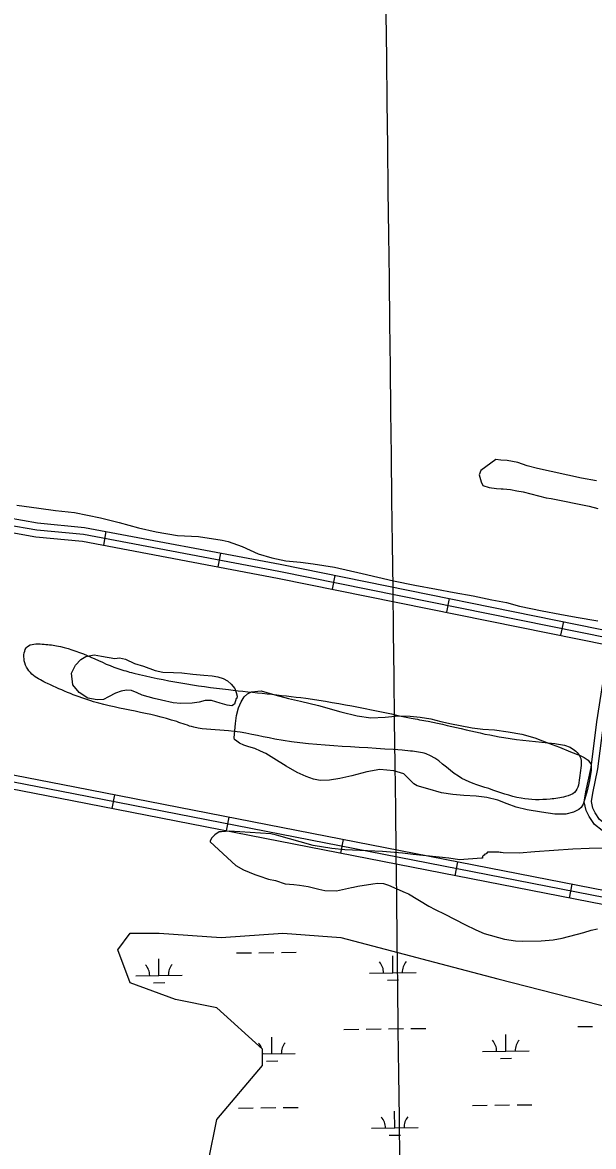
# Model space of a CAD drawing. Extents: x 3683402 to 3721514, y 487807 to 513565.
# Drawn here: x 3713089 to 3714314, y 507671 to 510081 of the extents above; entities that cross this region are included whole.
import ezdxf

# ---------------------------------------------------------------- set-up
doc = ezdxf.new("R2010")
doc.units = 0
for name, color, linetype in [('V-BORW-LINE', 7, 'Continuous'), ('V-GRID-MAJR', 7, 'Continuous'), ('V-ROAD-CNTR', 7, 'Continuous'), ('V-SITE-VEGE', 7, 'Continuous'), ('V-TOPO-SHOR', 7, 'Continuous'), ('V-WETL-SWMP', 7, 'Continuous')]:
    doc.layers.add(name, color=color, linetype=linetype)

msp = doc.modelspace()

# ---------------------------------------------------------------- linework, layer by layer
at = {"layer": 'V-BORW-LINE'}
msp.add_spline([(3713922.8570000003, 508588.9549999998), (3713697.023, 508631.58899999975), (3713530.961, 508650.12099999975), (3713327.863, 508685.7109999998), (3713293.845, 508695.36599999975), (3713228.037, 508723.3849999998), (3713162.662, 508744.1239999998), (3713131.4760000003, 508747.94099999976), (3713099.577, 508742.20099999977), (3713093.222, 508712.17399999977), (3713113.225, 508680.3729999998), (3713143.253, 508663.13099999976), (3713241.9820000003, 508624.21299999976), (3713420.115, 508581.51699999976), (3713456.879, 508569.6569999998), (3713531.1720000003, 508561.97299999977), (3713630.6520000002, 508544.27699999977), (3713922.095, 508518.47999999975), (3713955.251, 508512.49499999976), (3714024.507, 508464.3519999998), (3714089.612, 508437.9229999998), (3714159.139, 508417.24499999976), (3714221.2630000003, 508415.3249999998), (3714254.455, 508421.0039999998), (3714273.792, 508429.67499999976), (3714284.864, 508466.21799999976), (3714285.327, 508506.6829999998), (3714264.146, 508526.5679999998), (3714231.076, 508534.3629999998), (3714122.298, 508547.3179999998), (3713959.61, 508582.2799999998), (3713922.8570000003, 508588.9549999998)], degree=3, dxfattribs=at)
at = {"layer": 'V-GRID-MAJR'}
msp.add_spline([(3714067.22, 493529.221), (3713994.958, 499587.781), (3713922.6720000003, 505648.272), (3713850.387, 511708.776), (3713850.364, 511710.695)], degree=3, dxfattribs=at)
at = {"layer": 'V-ROAD-CNTR'}
for p, q in [((3713268.455424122, 508989.43199498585), (3713262.8924352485, 508959.95205394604)), ((3713514.1189327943, 508943.06808771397), (3713508.554943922, 508913.5881466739)), ((3713759.673441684, 508895.1441835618), (3713753.7294535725, 508865.738242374)), ((3714004.7169515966, 508845.60828263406), (3713998.7719634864, 508816.203341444)), ((3714249.7594615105, 508796.07238170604), (3714243.815473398, 508766.667440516)), ((3713281.6093978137, 508395.19518346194), (3713287.364386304, 508424.63812457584)), ((3713526.9659071, 508347.23827937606), (3713532.72089559, 508376.68122048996)), ((3713772.322416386, 508299.28137528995), (3713778.077404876, 508328.72431640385)), ((3714017.678925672, 508251.32447120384), (3714023.433914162, 508280.767412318)), ((3714263.0364349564, 508203.36756711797), (3714268.790423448, 508232.81050823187))]:
    msp.add_line(p, q, dxfattribs=at)
for points in [[(3713057.0668469, 509019.0619357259), (3713121.89171725, 509007.58295868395), (3713222.3675162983, 508998.1299775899), (3713641.9286771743, 508918.94613595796), (3714416.8641273, 508762.29244926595), (3715333.0562949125, 508584.92780399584), (3716440.74507953, 508367.07823969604), (3717392.3441763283, 508183.0206078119)], [(3713053.812853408, 509004.40496504), (3713119.8777212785, 508992.7059884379), (3713220.269520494, 508983.2610073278), (3713639.051682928, 508904.22416540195), (3714413.952133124, 508747.5774786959), (3715330.183300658, 508570.20583343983), (3716437.873085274, 508352.3552691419)], [(3713050.558859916, 508989.747994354), (3713117.863725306, 508977.82901819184), (3713218.17152469, 508968.392037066), (3713636.174688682, 508889.50219484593), (3714347.4892660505, 508745.7084824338)], [(3714604.92375118, 508151.8376701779), (3714576.2568085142, 508225.2815232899), (3714569.1628227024, 508239.61749461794), (3714556.5128480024, 508257.06945971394), (3714544.996871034, 508271.09743165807), (3714529.342902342, 508285.322403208), (3714506.605947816, 508297.8113782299), (3714486.911987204, 508308.85835613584), (3714363.8462333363, 508348.4152770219), (3714352.7492555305, 508354.90626404), (3714341.122278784, 508361.16225152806), (3714327.3643063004, 508371.66823051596), (3714318.188324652, 508385.8442021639), (3714312.9663350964, 508395.94318196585), (3714309.751341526, 508410.09515366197), (3714312.69433564, 508428.36011713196), (3714323.9993130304, 508480.7050124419), (3714336.473288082, 508579.3958150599), (3714364.5422319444, 508757.56545871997)], [(3714581.034798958, 508171.78763027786), (3714562.521835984, 508219.2165354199), (3714556.2778484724, 508231.83451018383), (3714544.6328717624, 508247.9004780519), (3714534.097892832, 508260.73345238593), (3714520.5669198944, 508273.0284277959), (3714499.3259623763, 508284.69640445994), (3714480.8879992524, 508295.0393837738), (3714357.691245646, 508334.6383045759), (3714345.406270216, 508341.82329020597), (3714332.9652950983, 508348.5172768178), (3714316.1883286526, 508361.329251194), (3714305.19935063, 508378.3062172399), (3714298.763363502, 508390.754192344), (3714294.47937207, 508409.609154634), (3714297.9483651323, 508431.13811157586), (3714309.1993426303, 508483.2340073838), (3714321.6203177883, 508581.503810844), (3714347.4892660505, 508745.7084824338)], [(3714581.034798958, 508171.78763027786), (3714470.887019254, 508193.3085872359), (3713201.572557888, 508441.407091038), (3712189.5075820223, 508637.902698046)], [(3717079.3758022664, 507265.1434435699), (3716620.6447197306, 507684.70960443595), (3716588.696783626, 507709.83255418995), (3716555.453850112, 507730.91251202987), (3716527.7789054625, 507745.048483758), (3716499.4769620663, 507755.424463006), (3716375.6862096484, 507783.4124070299), (3715340.4002802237, 507992.857988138), (3714465.1310307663, 508163.86664611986), (3713195.8345693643, 508411.96114993), (3712184.385592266, 508608.33675717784)], [(3717272.472416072, 507108.86075613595), (3716630.355700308, 507696.1555815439), (3716597.3717662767, 507722.0935296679), (3716562.8978352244, 507743.95348594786), (3716533.7938934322, 507758.8194562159), (3716503.72995356, 507769.84143417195), (3716378.8282033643, 507798.0803776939), (3715343.325274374, 508007.569958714), (3714468.0090250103, 508178.58761667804), (3713198.7035636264, 508426.6841204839), (3712186.946587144, 508623.119727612)]]:
    msp.add_lwpolyline(points, dxfattribs=at)
at = {"layer": 'V-SITE-VEGE'}
for p, q in [((3714104.9420000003, 509143.32800000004), (3714072.967, 509119.825)), ((3714115.395, 509142.457), (3714104.9420000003, 509143.32800000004)), ((3714128.981, 509141.64), (3714115.395, 509142.457)), ((3714152.032, 509136.80499999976), (3714128.981, 509141.64)), ((3714171.985, 509129.829), (3714152.032, 509136.805)), ((3714072.967, 509119.825), (3714068.948, 509110.36100000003)), ((3714194.007, 509123.931), (3714171.985, 509129.829)), ((3714288.312, 509103.57800000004), (3714194.007, 509123.931)), ((3714068.948, 509110.36100000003), (3714073.3680000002, 509095.8179999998)), ((3714073.3680000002, 509095.8179999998), (3714076.639, 509087.5199999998)), ((3714076.639, 509087.5199999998), (3714090.276, 509083.5689999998)), ((3714320.773, 509097.858), (3714288.312, 509103.57799999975)), ((3714090.276, 509083.569), (3714105.968, 509081.744)), ((3714105.968, 509081.744), (3714116.423, 509080.876)), ((3714116.423, 509080.876), (3714120.599, 509080.94800000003)), ((3714120.599, 509080.94800000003), (3714136.289, 509079.1189999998)), ((3714136.289, 509079.1189999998), (3714149.9080000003, 509076.2149999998)), ((3714149.9080000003, 509076.215), (3714163.515, 509074.353)), ((3714163.515, 509074.353), (3714212.798, 509061.602)), ((3714212.798, 509061.602), (3714223.269, 509059.689)), ((3714223.269, 509059.689), (3714304.978, 509043.303)), ((3714304.978, 509043.303), (3714323.855, 509038.39799999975)), ((3713511.241, 508345.3079999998), (3713501.953, 508338.8899999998)), ((3713516.4590000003, 508345.39400000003), (3713511.241, 508345.308)), ((3713533.142, 508346.717), (3713516.4590000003, 508345.39400000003)), ((3713621.985, 508340.89099999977), (3713533.142, 508346.717)), ((3713634.561, 508337.96799999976), (3713621.985, 508340.89099999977)), ((3713495.7970000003, 508332.52199999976), (3713491.724, 508326.18999999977)), ((3713491.724, 508326.18999999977), (3713491.759, 508324.1009999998)), ((3713491.759, 508324.1009999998), (3713546.9050000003, 508272.8189999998)), ((3713501.953, 508338.8899999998), (3713495.7970000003, 508332.52199999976)), ((3713713.225, 508316.313), (3713634.561, 508337.968)), ((3713753.012, 508309.66899999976), (3713713.225, 508316.3129999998)), ((3713781.2430000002, 508307.006), (3713753.012, 508309.669)), ((3713861.699, 508303.1299999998), (3713781.2430000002, 508307.006)), ((3713904.5640000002, 508299.668), (3713861.699, 508303.1299999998)), ((3713927.579, 508296.91999999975), (3713904.5640000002, 508299.668)), ((3714003.929, 508288.798), (3713927.579, 508296.92)), ((3714077.966, 508294.208), (3714075.914, 508292.087)), ((3714075.914, 508292.087), (3714075.967, 508288.955)), ((3714080.036, 508295.288), (3714077.966, 508294.208)), ((3714081.046, 508297.393), (3714080.036, 508295.288)), ((3714084.159, 508298.489), (3714081.046, 508297.393)), ((3714087.237, 508301.67100000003), (3714084.159, 508298.489)), ((3714111.244, 508302.0729999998), (3714087.237, 508301.67100000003)), ((3714114.3910000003, 508301.08199999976), (3714111.244, 508302.0729999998)), ((3714116.4820000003, 508301.11599999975), (3714114.3910000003, 508301.08199999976)), ((3714120.673, 508300.14199999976), (3714116.4820000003, 508301.11599999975)), ((3714155.134, 508299.673), (3714120.673, 508300.14199999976)), ((3714188.498, 508302.3189999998), (3714155.134, 508299.6729999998)), ((3714269.843, 508307.85000000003), (3714188.498, 508302.319)), ((3714305.312, 508309.4869999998), (3714269.843, 508307.84999999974)), ((3714364.807, 508310.47999999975), (3714305.312, 508309.4869999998)), ((3713546.9050000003, 508272.8189999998), (3713563.762, 508263.7059999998)), ((3714026.96, 508285.007), (3714003.929, 508288.798)), ((3714073.878, 508288.92100000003), (3714026.96, 508285.007)), ((3714075.967, 508288.955), (3714073.878, 508288.92100000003)), ((3713563.762, 508263.706), (3713587.943, 508253.668)), ((3713587.943, 508253.668), (3713596.344, 508250.67599999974)), ((3713596.344, 508250.67599999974), (3713617.342, 508243.7169999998)), ((3713617.342, 508243.717), (3713632.006, 508240.829)), ((3713632.006, 508240.829), (3713653.004, 508233.87200000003)), ((3713653.004, 508233.87200000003), (3713671.825, 508232.09899999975)), ((3713671.825, 508232.099), (3713683.324, 508231.24700000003)), ((3713683.324, 508231.24700000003), (3713702.164, 508228.429)), ((3713702.164, 508228.429), (3713725.231, 508222.54899999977)), ((3713725.231, 508222.54899999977), (3713737.807, 508219.62599999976)), ((3713737.807, 508219.626), (3713762.877, 508219.00200000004)), ((3713762.877, 508219.00200000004), (3713795.129, 508225.803)), ((3713795.129, 508225.803), (3713799.284, 508226.917)), ((3713799.284, 508226.917), (3713808.6410000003, 508229.162)), ((3713808.6410000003, 508229.162), (3713840.93, 508233.8760000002)), ((3713840.93, 508233.876), (3713851.35, 508235.0949999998)), ((3713851.35, 508235.0949999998), (3713863.892, 508234.2589999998)), ((3713863.892, 508234.259), (3713874.382, 508231.302)), ((3713874.382, 508231.302), (3713910.149, 508215.197)), ((3713910.149, 508215.19699999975), (3713917.507, 508212.1819999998)), ((3713917.507, 508212.18200000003), (3713960.755, 508185.761)), ((3713960.755, 508185.76099999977), (3713974.443, 508178.68099999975)), ((3713974.443, 508178.681), (3713995.495, 508168.592)), ((3713995.495, 508168.592), (3714038.671, 508146.343)), ((3714038.671, 508146.343), (3714061.825, 508135.245)), ((3714061.825, 508135.245), (3714079.7090000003, 508127.19199999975)), ((3714079.7090000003, 508127.19199999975), (3714123.755, 508115.398)), ((3714246.918, 508117.454), (3714293.696, 508129.717)), ((3714293.696, 508129.717), (3714309.281, 508134.153)), ((3714309.281, 508134.153), (3714322.798, 508137.5139999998)), ((3714123.755, 508115.398), (3714146.789, 508111.6069999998)), ((3714146.789, 508111.607), (3714161.418, 508110.806)), ((3714161.418, 508110.806), (3714202.1240000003, 508111.48600000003)), ((3714202.1240000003, 508111.4859999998), (3714228.182, 508114.00699999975)), ((3714228.182, 508114.007), (3714246.918, 508117.454))]:
    msp.add_line(p, q, dxfattribs=at)
at = {"layer": 'V-TOPO-SHOR'}
for points in [[(3713077.284, 509045.706), (3713124.4050000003, 509039.20300000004), (3713160.472, 509034.163), (3713200.6350000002, 509029.596), (3713256.984, 509018.762), (3713296.412, 509008.379), (3713338.142, 508996.765), (3713375.883, 508988.759), (3713421.791, 508980.536), (3713467.269, 508978.167), (3713517.875, 508970.989), (3713530.634, 508967.73000000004), (3713560.711, 508957.009), (3713594.748, 508941.512), (3713624.289, 508932.556), (3713654.489, 508926.50200000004), (3713685.933, 508923.33400000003), (3713712.697, 508919.707), (3713758.633, 508912.651), (3713817.823, 508898.82300000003), (3713885.149, 508883.613), (3713931.026, 508874.22500000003), (3713977.501, 508865.406), (3714015.27, 508858.566), (3714055.944, 508851.068), (3714096.017, 508843.001), (3714127.384, 508836.916), (3714155.788, 508829.156), (3714204.5670000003, 508819.109), (3714242.322, 508811.68700000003), (3714277.1890000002, 508805.50800000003), (3714323.6950000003, 508797.857)], [(3713547.6890000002, 508631.401), (3713543.856, 508618.681), (3713538.523, 508615.327), (3713528.651, 508616.75200000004), (3713513.619, 508621.229), (3713495.1210000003, 508626.963), (3713481.129, 508626.75200000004), (3713468.225, 508623.597), (3713453.59, 508621.069), (3713429.1, 508620.553), (3713412.825, 508622.14900000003), (3713387.323, 508627.48600000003), (3713371.6920000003, 508631.397), (3713358.958, 508634.648), (3713346.238, 508638.481), (3713335.295, 508643.433), (3713323.19, 508648.414), (3713312.708, 508648.693), (3713300.998, 508646.67100000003), (3713289.228, 508642.321), (3713273.87, 508634.568), (3713263.2320000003, 508629.022), (3713249.224, 508628.227), (3713229.518, 508632.245), (3713210.593, 508643.818), (3713197.0470000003, 508660.495), (3713194.799, 508685.614), (3713203.398, 508702.287), (3713214.801, 508714.806), (3713225.469, 508721.518), (3713243.0330000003, 508724.549), (3713258.694, 508721.802), (3713287.122, 508716.971), (3713297.651, 508718.441), (3713310.3880000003, 508715.189), (3713329.9560000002, 508705.93), (3713349.035, 508700.181), (3713373.861, 508691.365), (3713390.659, 508687.422), (3713413.369, 508686.822), (3713430.841, 508686.36), (3713454.657, 508683.398), (3713478.487, 508681.02), (3713495.943, 508679.976), (3713508.708, 508677.889), (3713519.681, 508674.102), (3713528.8740000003, 508669.195), (3713536.843, 508661.992), (3713544.751, 508652.45900000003), (3713548.0270000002, 508644.21400000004), (3713549.559, 508636.014), (3713548.855, 508631.371), (3713547.6890000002, 508631.401)], [(3713543.1240000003, 508547.02), (3713546.27, 508577.824), (3713548.466, 508594.664), (3713552.988, 508611.446), (3713558.568, 508624.119), (3713564.686, 508635.03), (3713571.844, 508641.25), (3713580.701, 508645.678), (3713601.146, 508647.468), (3713630.648, 508639.112), (3713660.161, 508631.338), (3713685.649, 508625.417), (3713724.45, 508616.232), (3713772.464, 508602.723), (3713807.204, 508594.228), (3713836.812, 508589.94800000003), (3713867.143, 508590.892), (3713895.786, 508594.216), (3713921.4080000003, 508593.536), (3713942.329, 508591.234), (3713965.5470000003, 508587.705), (3713986.955, 508581.895), (3714009.542, 508576.636), (3714028.685, 508573.21400000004), (3714054.201, 508568.458), (3714076.852, 508565.53), (3714101.862, 508563.701), (3714131.484, 508560.00200000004), (3714160.48, 508554.575), (3714188.83, 508546.829), (3714217.6720000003, 508535.57800000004), (3714241.333, 508526.792), (3714264.9620000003, 508516.842), (3714285.744, 508509.3), (3714294.372, 508504.99100000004), (3714302.953, 508498.93700000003), (3714309.111, 508489.44800000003), (3714309.386, 508477.78500000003), (3714305.873, 508455.151), (3714300.628, 508433.145), (3714296.1040000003, 508416.363), (3714292.301, 508404.809), (3714288.025, 508397.346), (3714283.259, 508393.393), (3714271.4420000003, 508387.294), (3714255.011, 508383.06700000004), (3714231.703, 508383.102), (3714202.677, 508387.368), (3714171.92, 508392.261), (3714148.181, 508398.134), (3714129.133, 508405.048), (3714108.95, 508413.158), (3714085.2120000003, 508419.032), (3714062.561, 508421.963), (3714036.3710000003, 508423.239), (3714012.524, 508425.03500000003), (3713988.157, 508429.17600000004), (3713959.239, 508437.517), (3713936.099, 508443.958), (3713928.636, 508448.234), (3713919.551, 508457.217), (3713907.644, 508469.76900000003), (3713885.669, 508476.179), (3713856.014, 508478.713), (3713827.907, 508473.63), (3713796.2260000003, 508465.726), (3713769.836, 508459.431), (3713748.18, 508455.925), (3713727.768, 508455.3), (3713713.852, 508457.999), (3713697.685, 508463.672), (3713678.682, 508472.333), (3713655.144, 508485.776), (3713628.786, 508502.793), (3713611.579, 508513.15400000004), (3713600.055, 508518.12200000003), (3713587.963, 508523.68700000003), (3713575.2430000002, 508527.521), (3713564.27, 508531.30700000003), (3713555.06, 508535.631), (3713549.346, 508539.862), (3713544.198, 508543.493), (3713543.1240000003, 508547.02)]]:
    msp.add_lwpolyline(points, dxfattribs=at)
at = {"layer": 'V-WETL-SWMP'}
for p, q in [((3713548.700684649, 508085.69497613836), (3713580.698522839, 508086.06693201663)), ((3713596.6974419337, 508086.252909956), (3713628.695280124, 508086.624865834)), ((3713644.694199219, 508086.81084377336), (3713676.6920374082, 508087.1827996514)), ((3713884.0617484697, 508043.16021260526), (3713883.643298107, 508079.1577805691)), ((3713382.187655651, 508037.3262241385), (3713381.7692052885, 508073.32379210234)), ((3713332.1910334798, 508036.7450430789), (3713432.184277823, 508037.9074051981)), ((3713834.0651262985, 508042.57903154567), (3713934.058370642, 508043.74139366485)), ((3713872.2419232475, 508027.5907716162), (3713896.2403018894, 508027.8697385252)), ((3713370.367830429, 508021.7567831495), (3713394.366209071, 508022.0357500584)), ((3713778.6206263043, 507921.85541000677), (3713810.6184644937, 507922.22736588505)), ((3713826.617383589, 507922.4133438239), (3713858.615221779, 507922.78529970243)), ((3713874.614140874, 507922.97127764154), (3713906.6119790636, 507923.3432335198)), ((3713922.6108981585, 507923.5292114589), (3713954.6087363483, 507923.9011673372)), ((3714126.5029686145, 507875.1539075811), (3714126.0845182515, 507911.1514755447)), ((3714280.494719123, 507927.68939847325), (3714312.492557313, 507928.0613543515)), ((3713624.6288757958, 507869.31991911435), (3713624.210425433, 507905.31748707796)), ((3713603.918, 507869.0791674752), (3713674.625497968, 507869.9011001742)), ((3714076.5063464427, 507874.5727265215), (3714176.499590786, 507875.73508864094)), ((3714114.6831433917, 507859.58446659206), (3714138.6815220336, 507859.86343350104)), ((3713612.8090505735, 507853.75047812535), (3713636.8074292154, 507854.0294450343)), ((3713552.5675728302, 507753.04245051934), (3713584.5654110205, 507753.4144063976)), ((3713600.564330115, 507753.60038433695), (3713632.5621683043, 507753.972340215)), ((3713648.5610873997, 507754.15831815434), (3713680.5589255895, 507754.5302740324)), ((3713887.928636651, 507710.50768698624), (3713887.510186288, 507746.5052549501)), ((3714054.4416656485, 507758.8764389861), (3714086.439503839, 507759.2483948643)), ((3714102.4384229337, 507759.4343728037), (3714134.436261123, 507759.8063286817)), ((3714150.435180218, 507759.9923066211), (3714182.433018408, 507760.3642624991)), ((3713837.93201448, 507709.92650592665), (3713937.9252588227, 507711.08886804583)), ((3713876.1088114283, 507694.9382459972), (3713900.10719007, 507695.2172129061))]:
    msp.add_line(p, q, dxfattribs=at)
msp.add_lwpolyline([(3713488.685, 507640.28), (3713506.413, 507728.92100000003), (3713603.918, 507844.15400000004), (3713603.918, 507879.61), (3713506.413, 507968.251), (3713417.772, 507985.979), (3713320.267, 508021.435), (3713293.6750000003, 508092.348), (3713320.267, 508127.804), (3713382.316, 508127.804), (3713515.2770000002, 508118.94), (3713648.238, 508127.804), (3713772.335, 508118.94), (3714109.17, 508030.299), (3714419.413, 507950.523), (3715048.762, 507888.474), (3715988.355, 507702.329), (3716591.112, 507560.503)], dxfattribs=at)
for centre, radius, start, end in [((3713326.9429326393, 508037.15887228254), 35.24628790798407, 359.8941793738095, 41.43783770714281), ((3713437.4213407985, 508038.44311820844), 35.246287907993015, 139.89417636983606, 181.4378347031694), ((3713828.8170254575, 508042.99286074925), 35.24628790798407, 359.8941793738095, 41.43783770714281), ((3713939.2954336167, 508044.27710667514), 35.246287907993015, 139.89417636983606, 181.4378347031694), ((3713569.3841527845, 507869.1525672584), 35.24628790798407, 19.2018357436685, 41.43783770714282), ((3713679.862560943, 507870.4368131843), 35.246287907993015, 139.89417636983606, 181.4378347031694), ((3714071.2582456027, 507874.9865557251), 35.24628790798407, 359.8941793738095, 41.43783770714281), ((3714181.736653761, 507876.270801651), 35.246287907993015, 139.89417636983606, 181.4378347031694), ((3713569.3841527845, 507869.1525672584), 35.24628790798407, 359.8941793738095, 11.539568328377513), ((3713832.683913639, 507710.3403351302), 35.24628790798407, 359.8941793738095, 41.43783770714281), ((3713943.1623217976, 507711.6245810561), 35.246287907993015, 139.89417636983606, 181.4378347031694)]:
    msp.add_arc(centre, radius, start, end, dxfattribs=at)

doc.saveas('drawing.dxf')
